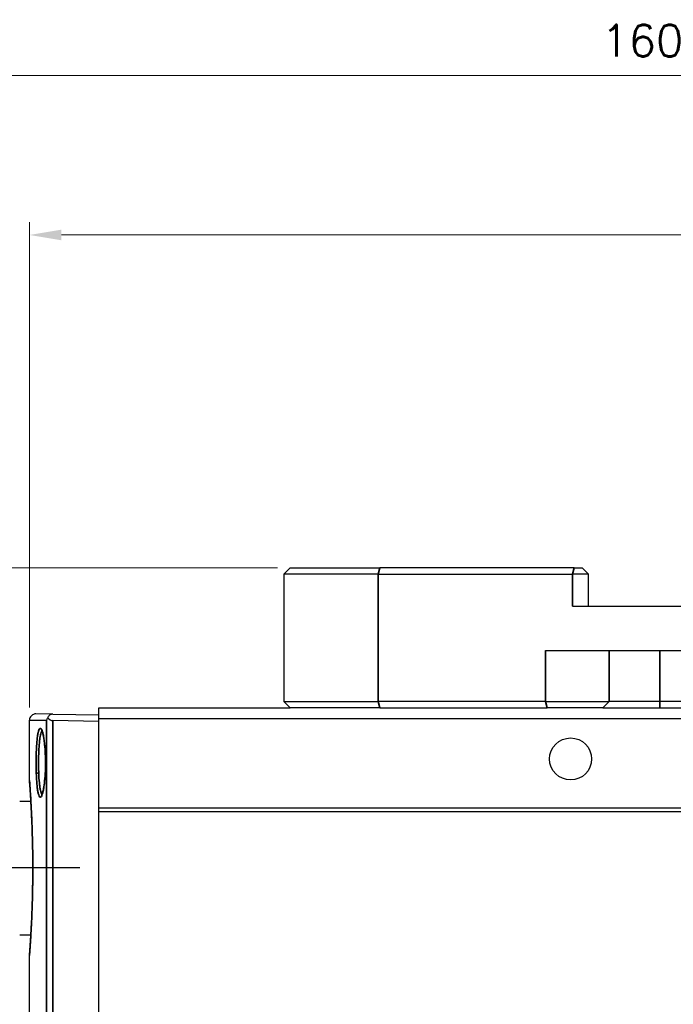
# Model space of a CAD drawing. Header units: millimetres. Extents: x 399 to 6233, y -1870 to 1602.
# Tile 426 of 656: x 4734 to 4785, y 432 to 509. Entities that reach past the tile are written whole.
import ezdxf

# ---------------------------------------------------------------- set-up
doc = ezdxf.new("R2010")
doc.units = ezdxf.units.MM
doc.linetypes.add('AM_ISO08W050', pattern=[18, 12, -1.5, 3, -1.5])
for name, color, linetype, lineweight in [('AM_5', 3, 'Continuous', 25), ('AM_7', 4, 'AM_ISO08W050', 25), ('可見 (ISO)', 7, 'Continuous', 25), ('窄部可見 (ISO)', 7, 'Continuous', 35)]:
    doc.layers.add(name, color=color, linetype=linetype, lineweight=lineweight)
doc.styles.add('尺寸標註', font='romans.shx', dxfattribs={"bigfont": 'CHINESET.SHX'})
doc.dimstyles.new('CNS1$0', dxfattribs={"dimtxt": 2.5, "dimasz": 2.5, "dimexe": 1, "dimexo": 1, "dimgap": 1.5, "dimtad": 1, "dimtoh": 1, "dimdec": 1, "dimdsep": 46, "dimtxsty": '尺寸標註', "dimcen": 0, "dimclrd": 2, "dimclre": 2, "dimclrt": 1, "dimadec": 0, "dimazin": 2, "dimtp": 0.1, "dimtm": 0.1, "dimtfac": 0.71, "dimtdec": 1, "dimtmove": 0, "dimatfit": 0, "dimfxl": 0, "dimlwd": 13, "dimlwe": 13, "dimarcsym": 0})

# ---------------------------------------------------------------- blocks, each defined once
blk = doc.blocks.new('*D281')
at = {"layer": 'AM_5', "color": 2, "lineweight": 13}
for p, q in [((4734.814, 455.092), (4734.814, 493.166)), ((4864.764, 454.814), (4864.764, 493.166)), ((4737.314, 492.166), (4862.264, 492.166))]:
    blk.add_line(p, q, dxfattribs=at)
at = {"layer": 'AM_5', "color": 2, "lineweight": -2}
for points in [[(4737.314, 492.583), (4737.314, 491.749), (4734.814, 492.166)], [(4862.264, 492.583), (4862.264, 491.749), (4864.764, 492.166)]]:
    blk.add_solid(points, dxfattribs=at)
at = {"layer": 'Defpoints', "color": 0, "lineweight": -2}
for p in [(4864.764, 492.166), (4734.814, 454.092), (4864.764, 453.814)]:
    blk.add_point(p, dxfattribs=at)
at = {"layer": 'AM_5', "color": 1, "insert": (4799.789, 494.916), "char_height": 2.5, "attachment_point": 5, "style": '尺寸標註'}
blk.add_mtext('130', dxfattribs=at)
blk = doc.blocks.new('*D282')
at = {"layer": 'AM_5', "color": 2, "lineweight": 13}
for p, q in [((4704.244, 451.206), (4704.244, 505.666)), ((4864.764, 454.814), (4864.764, 505.666)), ((4862.264, 504.666), (4706.744, 504.666))]:
    blk.add_line(p, q, dxfattribs=at)
at = {"layer": 'AM_5', "color": 2, "lineweight": -2}
for points in [[(4706.744, 505.083), (4706.744, 504.249), (4704.244, 504.666)], [(4862.264, 505.083), (4862.264, 504.249), (4864.764, 504.666)]]:
    blk.add_solid(points, dxfattribs=at)
at = {"layer": 'Defpoints', "color": 0, "lineweight": -2}
for p in [(4704.244, 504.666), (4864.764, 453.814), (4704.244, 450.206)]:
    blk.add_point(p, dxfattribs=at)
at = {"layer": 'AM_5', "color": 1, "insert": (4784.504, 507.416), "char_height": 2.5, "attachment_point": 5, "style": '尺寸標註'}
blk.add_mtext('160.5', dxfattribs=at)
blk = doc.blocks.new('*D283')
at = {"layer": 'AM_5', "color": 2, "lineweight": 13}
for p, q in [((4754.264, 466.056), (4691.147, 466.056)), ((4692.147, 463.556), (4692.147, 445.006)), ((4698.134, 442.506), (4691.147, 442.506))]:
    blk.add_line(p, q, dxfattribs=at)
at = {"layer": 'AM_5', "color": 2, "lineweight": -2}
for points in [[(4691.73, 463.556), (4692.563, 463.556), (4692.147, 466.056)], [(4691.73, 445.006), (4692.563, 445.006), (4692.147, 442.506)]]:
    blk.add_solid(points, dxfattribs=at)
at = {"layer": 'Defpoints', "color": 0, "lineweight": -2}
for p in [(4755.264, 466.056), (4692.147, 442.506), (4699.134, 442.506)]:
    blk.add_point(p, dxfattribs=at)
at = {"layer": 'AM_5', "color": 1, "insert": (4689.397, 454.281), "char_height": 2.5, "attachment_point": 5, "rotation": 90, "style": '尺寸標註'}
blk.add_mtext('23.6', dxfattribs=at)

msp = doc.modelspace()

# ---------------------------------------------------------------- linework, layer by layer
at = {"layer": 'AM_7'}
msp.add_line((4738.754, 442.506), (4699.134, 442.506), dxfattribs=at)
at = {"layer": '可見 (ISO)'}
for p, q in [((4754.764, 465.556), (4755.264, 466.056)), ((4755.264, 466.056), (4762.306, 466.056)), ((4777.542, 466.056), (4762.306, 466.056)), ((4777.542, 466.056), (4778.171, 466.056)), ((4778.171, 466.056), (4778.671, 465.556)), ((4762.176, 465.556), (4754.764, 465.556)), ((4754.764, 465.556), (4754.764, 455.556)), ((4762.176, 465.556), (4777.413, 465.556)), ((4778.671, 465.556), (4777.413, 465.556)), ((4778.671, 463.056), (4778.671, 465.556)), ((4777.413, 463.056), (4788.594, 463.056)), ((4775.301, 459.556), (4788.594, 459.556)), ((4740.264, 454.234), (4740.264, 455.056)), ((4740.264, 455.056), (4755.265, 455.056)), ((4754.764, 455.556), (4762.176, 455.556)), ((4754.764, 455.556), (4755.264, 455.056)), ((4762.306, 455.056), (4755.265, 455.056)), ((4775.301, 455.556), (4762.176, 455.556)), ((4762.306, 455.056), (4775.43, 455.056)), ((4775.301, 455.556), (4780.3, 455.556)), ((4779.805, 455.056), (4775.43, 455.056)), ((4779.805, 455.056), (4784.264, 455.056)), ((4784.264, 455.556), (4780.3, 455.556)), ((4810.264, 455.556), (4784.264, 455.556)), ((4784.264, 455.056), (4810.264, 455.056)), ((4736.655, 454.569), (4735.323, 454.592)), ((4736.655, 454.569), (4740.264, 454.506)), ((4740.264, 447.234), (4740.264, 454.234)), ((4740.264, 454.234), (4853.264, 454.234)), ((4734.814, 449.377), (4734.814, 454.092)), ((4740.264, 454.006), (4736.655, 454.069)), ((4735.799, 453.232), (4735.799, 453.232)), ((4734.044, 447.756), (4734.921, 447.756)), ((4740.264, 446.934), (4740.264, 447.234)), ((4740.264, 447.234), (4853.264, 447.234)), ((4740.264, 420.606), (4740.264, 446.934)), ((4740.264, 446.934), (4853.264, 446.934)), ((4735.044, 444.774), (4735.044, 440.238)), ((4734.044, 437.256), (4734.921, 437.256)), ((4734.814, 395.22), (4734.814, 435.635))]:
    msp.add_line(p, q, dxfattribs=at)
msp.add_circle((4777.264, 451.056), 1.65, dxfattribs=at)
msp.add_arc((4735.314, 454.092), 0.5, 89, 180, dxfattribs=at)
msp.add_ellipse((4736.646, 454.569), major_axis=(0.355, -0.365), ratio=0.965693, start_param=4.551856, end_param=5.510877, dxfattribs=at)
for points, knots in [([(4736.242, 454.289), (4736.219, 454.254), (4736.201, 454.218), (4736.175, 454.154), (4736.166, 454.127), (4736.157, 454.089), (4736.155, 454.079), (4736.154, 454.069)], [-0.02749976, -0.02749976, -0.02749976, -0.02749976, -0.0118446, -0.0118446, 0, 0, 0.00422445, 0.00422445, 0.00422445, 0.00422445]), ([(4736.655, 454.569), (4736.63, 454.569), (4736.605, 454.568), (4736.554, 454.561), (4736.529, 454.556), (4736.457, 454.533), (4736.415, 454.51), (4736.345, 454.458), (4736.317, 454.428), (4736.272, 454.363), (4736.254, 454.326), (4736.242, 454.289)], [0.00000013, 0.00000013, 0.00000013, 0.00000013, 0.00755658, 0.00755658, 0.01551346, 0.01551346, 0.03152563, 0.03152563, 0.04651129, 0.04651129, 0.06269655, 0.06269655, 0.06269655, 0.06269655]), ([(4736.047, 451.601), (4736.032, 451.872), (4736.009, 452.13), (4735.955, 452.579), (4735.922, 452.775), (4735.854, 453.083), (4735.816, 453.2), (4735.778, 453.279), (4735.768, 453.291), (4735.768, 453.291)], [0, 0, 0, 0, 0.0859162, 0.0859162, 0.1704666, 0.1704666, 0.2543235, 0.2543235, 0.2878734, 0.2878734, 0.2878734, 0.2878734]), ([(4735.768, 448.221), (4735.768, 448.221), (4735.768, 448.221), (4735.769, 448.222), (4735.777, 448.232), (4735.801, 448.28), (4735.82, 448.33), (4735.867, 448.483), (4735.895, 448.603), (4735.951, 448.913), (4735.98, 449.117), (4736.027, 449.577), (4736.045, 449.842), (4736.062, 450.249), (4736.066, 450.388), (4736.07, 450.669), (4736.07, 450.812), (4736.066, 451.173), (4736.058, 451.392), (4736.047, 451.601)], [0.0445621, 0.0445621, 0.0445621, 0.0445621, 0.0453665, 0.0453665, 0.0752548, 0.0752548, 0.1227751, 0.1227751, 0.1893827, 0.1893827, 0.2695553, 0.2695553, 0.3538219, 0.3538219, 0.3957792, 0.3957792, 0.4383481, 0.4383481, 0.5044676, 0.5044676, 0.5044676, 0.5044676]), ([(4735.07, 443.251), (4735.064, 443.97), (4735.049, 444.685), (4735.007, 446.018), (4734.98, 446.65), (4734.924, 447.734), (4734.896, 448.198), (4734.849, 448.9), (4734.831, 449.146), (4734.82, 449.3), (4734.818, 449.323), (4734.816, 449.346), (4734.816, 449.352), (4734.815, 449.358), (4734.815, 449.36), (4734.815, 449.361), (4734.815, 449.361), (4734.815, 449.362), (4734.815, 449.362), (4734.815, 449.362), (4734.815, 449.362), (4734.815, 449.362), (4734.815, 449.362), (4734.815, 449.363), (4734.815, 449.363), (4734.815, 449.363), (4734.815, 449.363), (4734.815, 449.364), (4734.815, 449.364), (4734.815, 449.364), (4734.815, 449.365), (4734.815, 449.366), (4734.815, 449.367), (4734.814, 449.371), (4734.814, 449.374), (4734.814, 449.377)], [0, 0, 0, 0, 0.216996, 0.216996, 0.439486, 0.439486, 0.662679, 0.662679, 0.885755, 0.885755, 0.942345, 0.942345, 0.970756, 0.970756, 0.984953, 0.984953, 0.992039, 0.992039, 0.995576, 0.995576, 0.997343, 0.997343, 0.998233, 0.998233, 0.998713, 0.998713, 0.998809, 0.998809, 0.998916, 0.998916, 0.999044, 0.999044, 0.999324, 0.999324, 1.000201, 1.000201, 1.000201, 1.000201]), ([(4734.921, 447.756), (4734.894, 448.23), (4734.868, 448.617), (4734.83, 449.158), (4734.818, 449.319), (4734.815, 449.357), (4734.815, 449.359), (4734.815, 449.361), (4734.815, 449.362), (4734.815, 449.362), (4734.815, 449.362), (4734.815, 449.362)], [0.6700092, 0.6700092, 0.6700092, 0.6700092, 0.8913308, 0.8913308, 1.1144332, 1.1144332, 1.1310439, 1.1310439, 1.1435016, 1.1435016, 1.1442133, 1.1442133, 1.1442133, 1.1442133]), ([(4734.815, 435.65), (4734.815, 435.65), (4734.815, 435.65), (4734.815, 435.651), (4734.815, 435.652), (4734.816, 435.658), (4734.816, 435.668), (4734.821, 435.725), (4734.827, 435.81), (4734.851, 436.151), (4734.875, 436.491), (4734.928, 437.36), (4734.958, 437.897), (4735.011, 439.103), (4735.035, 439.787), (4735.066, 441.209), (4735.074, 441.964), (4735.072, 442.888), (4735.071, 443.07), (4735.07, 443.251)], [0.03198, 0.03198, 0.03198, 0.03198, 0.036504, 0.036504, 0.051142, 0.051142, 0.095074, 0.095074, 0.227396, 0.227396, 0.453366, 0.453366, 0.676193, 0.676193, 0.899543, 0.899543, 1.122259, 1.122259, 1.176897, 1.176897, 1.176897, 1.176897]), ([(4734.814, 435.635), (4734.814, 435.641), (4734.815, 435.649), (4734.815, 435.65), (4734.815, 435.65), (4734.815, 435.65), (4734.815, 435.65), (4734.815, 435.65), (4734.815, 435.651), (4734.815, 435.654), (4734.816, 435.659), (4734.818, 435.688), (4734.821, 435.732), (4734.837, 435.951), (4734.858, 436.233), (4734.895, 436.807), (4734.908, 437.02), (4734.921, 437.256)], [0, 0, 0, 0, 0.001711, 0.001711, 0.0028743, 0.0028743, 0.0063628, 0.0063628, 0.0168286, 0.0168286, 0.0482333, 0.0482333, 0.1426371, 0.1426371, 0.3692143, 0.3692143, 0.4786331, 0.4786331, 0.4786331, 0.4786331])]:
    msp.add_open_spline(points, degree=3, knots=knots, dxfattribs=at)
msp.add_open_spline([(4734.814, 449.377), (4734.814, 449.377), (4734.814, 449.377), (4734.814, 449.377)], degree=3, dxfattribs=at)
at = {"layer": '窄部可見 (ISO)'}
for p, q in [((4762.176, 465.556), (4762.306, 466.056)), ((4777.413, 465.556), (4777.542, 466.056)), ((4762.176, 455.556), (4762.176, 465.556)), ((4777.413, 465.556), (4777.413, 463.056)), ((4775.301, 459.556), (4775.301, 455.556)), ((4780.3, 455.556), (4780.3, 459.556)), ((4784.264, 455.556), (4784.264, 459.556)), ((4762.176, 455.556), (4762.306, 455.056)), ((4775.301, 455.556), (4775.43, 455.056)), ((4780.3, 455.556), (4779.805, 455.056)), ((4784.264, 455.556), (4784.264, 455.056)), ((4734.814, 454.092), (4736.154, 454.069)), ((4736.154, 396.493), (4736.154, 454.069)), ((4736.655, 454.069), (4736.655, 396.493))]:
    msp.add_line(p, q, dxfattribs=at)
for centre, major_axis, ratio, start_param, end_param in [((4736.246, 451.612), (-0.2, -0.011), 0.316141, 6.109739, 6.283185), ((4735.545, 449.9), (-0.2, -0.007), 0.316461, 4.735881, 6.169486), ((4735.27, 443.253), (-0.2, -0.002), 0.108539, 6.207957, 6.283185)]:
    msp.add_ellipse(centre, major_axis=major_axis, ratio=ratio, start_param=start_param, end_param=end_param, dxfattribs=at)
for points, knots in [([(4735.346, 449.9), (4735.34, 450.07), (4735.335, 450.244), (4735.331, 450.599), (4735.33, 450.78), (4735.333, 451.135), (4735.336, 451.309), (4735.347, 451.651), (4735.354, 451.819), (4735.371, 452.135), (4735.382, 452.284), (4735.407, 452.564), (4735.421, 452.692), (4735.452, 452.921), (4735.47, 453.024), (4735.507, 453.197), (4735.528, 453.268), (4735.57, 453.378), (4735.593, 453.417), (4735.639, 453.459), (4735.663, 453.463), (4735.712, 453.437), (4735.737, 453.407), (4735.786, 453.314), (4735.811, 453.252), (4735.858, 453.093), (4735.881, 452.999), (4735.924, 452.785), (4735.945, 452.662), (4735.982, 452.395), (4735.999, 452.251), (4736.028, 451.945), (4736.04, 451.781), (4736.049, 451.612)], [0.016607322, 0.016607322, 0.016607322, 0.016607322, 0.017144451, 0.017144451, 0.01768158, 0.01768158, 0.018218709, 0.018218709, 0.018755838, 0.018755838, 0.019292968, 0.019292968, 0.019830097, 0.019830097, 0.020367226, 0.020367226, 0.020904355, 0.020904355, 0.021441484, 0.021441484, 0.021978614, 0.021978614, 0.022515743, 0.022515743, 0.023052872, 0.023052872, 0.023590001, 0.023590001, 0.02412713, 0.02412713, 0.02466426, 0.02466426, 0.025201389, 0.025201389, 0.025201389, 0.025201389]), ([(4735.799, 453.232), (4735.798, 453.23), (4735.796, 453.228), (4735.794, 453.227), (4735.776, 453.206), (4735.757, 453.174), (4735.74, 453.132), (4735.738, 453.128), (4735.736, 453.124), (4735.735, 453.12), (4735.716, 453.072), (4735.698, 453.012), (4735.681, 452.94), (4735.68, 452.938), (4735.68, 452.936), (4735.68, 452.934), (4735.663, 452.864), (4735.648, 452.782), (4735.634, 452.692), (4735.632, 452.679), (4735.63, 452.665), (4735.628, 452.652), (4735.616, 452.57), (4735.605, 452.48), (4735.594, 452.384), (4735.591, 452.355), (4735.588, 452.326), (4735.586, 452.296), (4735.573, 452.166), (4735.563, 452.028), (4735.554, 451.881), (4735.549, 451.799), (4735.545, 451.713), (4735.541, 451.624), (4735.538, 451.557), (4735.535, 451.489), (4735.533, 451.421), (4735.528, 451.262), (4735.525, 451.101), (4735.523, 450.937), (4735.523, 450.877), (4735.523, 450.817), (4735.523, 450.756)], [0.011992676, 0.011992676, 0.011992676, 0.011992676, 0.012027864, 0.012027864, 0.012027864, 0.012433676, 0.012433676, 0.012433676, 0.012472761, 0.012472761, 0.012472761, 0.012917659, 0.012917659, 0.012917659, 0.012929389, 0.012929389, 0.012929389, 0.013362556, 0.013362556, 0.013362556, 0.01342506, 0.01342506, 0.01342506, 0.013807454, 0.013807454, 0.013807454, 0.013920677, 0.013920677, 0.013920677, 0.014416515, 0.014416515, 0.014416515, 0.014697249, 0.014697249, 0.014697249, 0.014911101, 0.014911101, 0.014911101, 0.015406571, 0.015406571, 0.015406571, 0.015587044, 0.015587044, 0.015587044, 0.015587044]), ([(4736.049, 451.612), (4736.058, 451.443), (4736.065, 451.267), (4736.073, 450.914), (4736.073, 450.737), (4736.069, 450.382), (4736.064, 450.205), (4736.048, 449.864), (4736.037, 449.698), (4736.011, 449.379), (4735.995, 449.23), (4735.96, 448.953), (4735.941, 448.823), (4735.899, 448.593), (4735.876, 448.492), (4735.83, 448.319), (4735.805, 448.246), (4735.732, 448.081), (4735.682, 448.037), (4735.611, 448.074), (4735.588, 448.103), (4735.544, 448.196), (4735.523, 448.259), (4735.484, 448.416), (4735.466, 448.511), (4735.433, 448.727), (4735.418, 448.848), (4735.391, 449.115), (4735.379, 449.262), (4735.36, 449.569), (4735.352, 449.73), (4735.346, 449.9)], [0.008007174, 0.008007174, 0.008007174, 0.008007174, 0.008544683, 0.008544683, 0.009082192, 0.009082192, 0.009619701, 0.009619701, 0.010157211, 0.010157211, 0.01069472, 0.01069472, 0.011232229, 0.011232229, 0.011769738, 0.011769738, 0.012307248, 0.012307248, 0.013382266, 0.013382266, 0.013919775, 0.013919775, 0.014457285, 0.014457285, 0.014994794, 0.014994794, 0.015532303, 0.015532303, 0.016069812, 0.016069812, 0.016607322, 0.016607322, 0.016607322, 0.016607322]), ([(4735.523, 450.756), (4735.523, 450.621), (4735.524, 450.486), (4735.529, 450.221), (4735.533, 450.091), (4735.538, 449.963)], [0.0155870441, 0.0155870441, 0.0155870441, 0.0155870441, 0.0159893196, 0.0159893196, 0.0163915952, 0.0163915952, 0.0163915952, 0.0163915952]), ([(4735.538, 449.963), (4735.549, 449.68), (4735.565, 449.421), (4735.599, 449.074), (4735.612, 448.968), (4735.64, 448.776), (4735.655, 448.688), (4735.688, 448.536), (4735.706, 448.472), (4735.743, 448.368), (4735.763, 448.327), (4735.789, 448.292), (4735.794, 448.286), (4735.799, 448.28)], [0.000541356, 0.000541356, 0.000541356, 0.000541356, 0.001431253, 0.001431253, 0.001876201, 0.001876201, 0.002321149, 0.002321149, 0.002766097, 0.002766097, 0.003211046, 0.003211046, 0.003327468, 0.003327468, 0.003327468, 0.003327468]), ([(4734.814, 449.377), (4734.814, 449.377), (4734.815, 449.368), (4734.816, 449.351), (4734.818, 449.332), (4734.82, 449.302), (4734.823, 449.263), (4734.826, 449.225), (4734.829, 449.178), (4734.833, 449.121), (4734.834, 449.115), (4734.834, 449.109), (4734.835, 449.103), (4734.838, 449.051), (4734.843, 448.99), (4734.847, 448.923), (4734.848, 448.91), (4734.849, 448.896), (4734.85, 448.881), (4734.856, 448.797), (4734.863, 448.703), (4734.87, 448.6), (4734.874, 448.528), (4734.879, 448.452), (4734.884, 448.372), (4734.891, 448.263), (4734.899, 448.147), (4734.906, 448.022), (4734.909, 447.971), (4734.913, 447.918), (4734.916, 447.864), (4734.92, 447.786), (4734.925, 447.705), (4734.93, 447.623), (4734.942, 447.405), (4734.954, 447.172), (4734.966, 446.923), (4734.97, 446.853), (4734.973, 446.781), (4734.976, 446.708), (4734.981, 446.603), (4734.986, 446.497), (4734.99, 446.388), (4734.998, 446.202), (4735.006, 446.008), (4735.013, 445.81), (4735.015, 445.756), (4735.017, 445.701), (4735.019, 445.647), (4735.031, 445.302), (4735.041, 444.945), (4735.05, 444.576), (4735.05, 444.547), (4735.051, 444.517), (4735.052, 444.488), (4735.06, 444.087), (4735.067, 443.671), (4735.07, 443.253)], [0.01148962, 0.01148962, 0.01148962, 0.01148962, 0.01208464, 0.01208464, 0.01208464, 0.01273859, 0.01273859, 0.01273859, 0.01336369, 0.01336369, 0.01336369, 0.01342983, 0.01342983, 0.01342983, 0.01398879, 0.01398879, 0.01398879, 0.01410218, 0.01410218, 0.01410218, 0.01477445, 0.01477445, 0.01477445, 0.01523898, 0.01523898, 0.01523898, 0.01586408, 0.01586408, 0.01586408, 0.01611851, 0.01611851, 0.01611851, 0.01648918, 0.01648918, 0.01648918, 0.01746213, 0.01746213, 0.01746213, 0.01773937, 0.01773937, 0.01773937, 0.01813374, 0.01813374, 0.01813374, 0.01880518, 0.01880518, 0.01880518, 0.01898956, 0.01898956, 0.01898956, 0.02014772, 0.02014772, 0.02014772, 0.02023976, 0.02023976, 0.02023976, 0.02148995, 0.02148995, 0.02148995, 0.02148995]), ([(4735.07, 443.253), (4735.074, 442.804), (4735.074, 442.347), (4735.071, 441.9), (4735.071, 441.869), (4735.071, 441.838), (4735.07, 441.806), (4735.067, 441.392), (4735.061, 440.983), (4735.053, 440.581), (4735.052, 440.521), (4735.05, 440.46), (4735.049, 440.399), (4735.045, 440.245), (4735.041, 440.091), (4735.037, 439.941), (4735.035, 439.868), (4735.033, 439.795), (4735.031, 439.723), (4735.027, 439.589), (4735.022, 439.459), (4735.018, 439.33), (4735.015, 439.246), (4735.012, 439.164), (4735.009, 439.082), (4735.001, 438.875), (4734.993, 438.673), (4734.984, 438.478), (4734.98, 438.385), (4734.976, 438.294), (4734.972, 438.204), (4734.967, 438.104), (4734.962, 438.008), (4734.957, 437.914), (4734.945, 437.673), (4734.933, 437.449), (4734.921, 437.242), (4734.915, 437.142), (4734.91, 437.045), (4734.904, 436.953), (4734.902, 436.913), (4734.899, 436.874), (4734.897, 436.835), (4734.891, 436.737), (4734.885, 436.644), (4734.879, 436.558), (4734.877, 436.531), (4734.876, 436.506), (4734.874, 436.48), (4734.868, 436.39), (4734.862, 436.307), (4734.857, 436.23), (4734.851, 436.133), (4734.844, 436.047), (4734.839, 435.973), (4734.839, 435.966), (4734.838, 435.96), (4734.838, 435.953), (4734.833, 435.887), (4734.829, 435.831), (4734.826, 435.785), (4734.822, 435.737), (4734.819, 435.7), (4734.817, 435.675), (4734.815, 435.649), (4734.814, 435.635), (4734.814, 435.635)], [0.02148995, 0.02148995, 0.02148995, 0.02148995, 0.02283202, 0.02283202, 0.02283202, 0.02292652, 0.02292652, 0.02292652, 0.02417428, 0.02417428, 0.02417428, 0.02436308, 0.02436308, 0.02436308, 0.02484552, 0.02484552, 0.02484552, 0.02508137, 0.02508137, 0.02508137, 0.02551676, 0.02551676, 0.02551676, 0.02579965, 0.02579965, 0.02579965, 0.02651793, 0.02651793, 0.02651793, 0.02685979, 0.02685979, 0.02685979, 0.02723621, 0.02723621, 0.02723621, 0.02820326, 0.02820326, 0.02820326, 0.02867278, 0.02867278, 0.02867278, 0.02887516, 0.02887516, 0.02887516, 0.02939106, 0.02939106, 0.02939106, 0.02954734, 0.02954734, 0.02954734, 0.03010935, 0.03010935, 0.03010935, 0.03082763, 0.03082763, 0.03082763, 0.03089108, 0.03089108, 0.03089108, 0.03154591, 0.03154591, 0.03154591, 0.03223598, 0.03223598, 0.03223598, 0.03298248, 0.03298248, 0.03298248, 0.03298248])]:
    msp.add_open_spline(points, degree=3, knots=knots, dxfattribs=at)

# ---------------------------------------------------------------- dimensions: what is measured, and where the dimension line sits
at = {"layer": 'AM_5'}
for base, p1, p2, picture, middle in [((4704.244, 504.666), (4864.764, 453.814), (4704.244, 450.206), '*D282', (4784.504, 507.416)), ((4864.764366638, 492.166040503), (4734.814366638, 454.09236641), (4864.764366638, 453.813958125), '*D281', (4799.789366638, 494.916040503))]:
    dim = msp.add_linear_dim(base=base, p1=p1, p2=p2, dimstyle='CNS1$0', override={"dimfxl": 4, "dimarcsym": 1}, dxfattribs=at)
    dim.commit()
    dim.dimension.update_dxf_attribs({"geometry": picture, "text_midpoint": middle})
dim = msp.add_linear_dim(base=(4692.146518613, 442.506040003), p1=(4755.264366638, 466.056040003), p2=(4699.134366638, 442.506040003), angle=90, dimstyle='CNS1$0', override={"dimfxl": 4, "dimarcsym": 1}, dxfattribs=at)
dim.commit()
dim.dimension.update_dxf_attribs({"geometry": '*D283', "text_midpoint": (4689.396518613, 454.281040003)})

doc.saveas('drawing.dxf')
